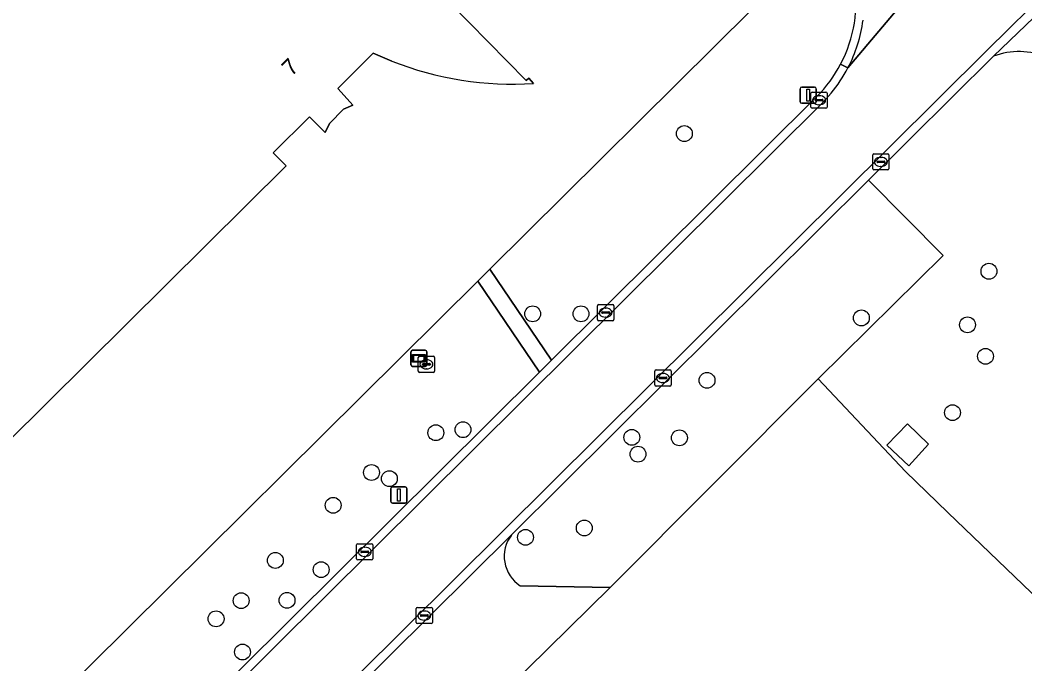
# Model space of a CAD drawing. Extents: x 155018 to 156648, y 383979 to 385733.
# Drawn here: x 155868.9 to 155930.9, y 385274.8 to 385314.5 of the extents above; entities that cross this region are included whole.
import ezdxf

# ---------------------------------------------------------------- set-up
doc = ezdxf.new("R2010")
doc.units = 0
for name, color, linetype in [('IMGEO_Berm_groen', 7, 'Continuous'), ('IMGEO_Boom', 7, 'Continuous'), ('IMGEO_Brandkraan', 7, 'Continuous'), ('IMGEO_Erf', 7, 'Continuous'), ('IMGEO_Fietspad_gesloten', 7, 'Continuous'), ('IMGEO_Groenvoorziening', 7, 'Continuous'), ('IMGEO_Hek', 7, 'Continuous'), ('IMGEO_Kolk', 7, 'Continuous'), ('IMGEO_Lage_trafo', 7, 'Continuous'), ('IMGEO_Lichtmast', 7, 'Continuous'), ('IMGEO_Loofbos', 7, 'Continuous'), ('IMGEO_Pand', 7, 'Continuous'), ('IMGEO_Pand_nummerreeks', 7, 'Continuous'), ('IMGEO_Rijbaan_lokaal_gesloten', 7, 'Continuous'), ('IMGEO_Rijbaan_lokaal_open', 7, 'Continuous'), ('IMGEO_Verklikker', 7, 'Continuous'), ('IMGEO_Voetpad_open', 7, 'Continuous')]:
    doc.layers.add(name, color=color, linetype=linetype)

msp = doc.modelspace()

# ---------------------------------------------------------------- linework, layer by layer
at = {"layer": 'IMGEO_Berm_groen'}
msp.add_lwpolyline([(155891.67, 385347.879), (155885.966, 385343.477), (155914.046, 385315.187), (155897.894, 385299.182), (155901.701, 385293.558), (155918.092, 385309.832)], dxfattribs=at)
msp.add_lwpolyline([(155900.97, 385292.832), (155897.155, 385298.449), (155870.793, 385272.327), (155876.308, 385268.347)], close=True, dxfattribs=at)
for centre, radius, start, end in [((155912.245, 385315.668), 8.261, 332.26029, 46.04895), ((155912.27, 385315.647), 8.229, 315.03647, 332.30878)]:
    msp.add_arc(centre, radius, start, end, dxfattribs=at)
at = {"layer": 'IMGEO_Boom'}
for centre in [(155909.911, 385307.545), (155928.71, 385299.051), (155900.545, 385296.42), (155903.527, 385296.425), (155920.838, 385296.172), (155927.385, 385295.748), (155928.495, 385293.802), (155911.31, 385292.322), (155926.462, 385290.328), (155894.57, 385289.088), (155896.244, 385289.274), (155906.668, 385288.802), (155909.604, 385288.773), (155907.045, 385287.766), (155890.599, 385286.638), (155891.701, 385286.254), (155888.229, 385284.612), (155903.73, 385283.21), (155900.104, 385282.634), (155884.662, 385281.21), (155887.485, 385280.64), (155882.549, 385278.729), (155885.383, 385278.748), (155881.001, 385277.605), (155882.636, 385275.558)]:
    msp.add_circle(centre, 0.489, dxfattribs=at)
at = {"layer": 'IMGEO_Brandkraan'}
for p, q in [((155893.485, 385292.884), (155893.485, 385293.736)), ((155893.56, 385293.81), (155894.412, 385293.81)), ((155894.486, 385293.736), (155894.486, 385292.884)), ((155893.744, 385293.304), (155893.744, 385293.316)), ((155894.182, 385293.267), (155893.784, 385293.267)), ((155893.787, 385293.353), (155894.185, 385293.353)), ((155893.973, 385293.59), (155893.998, 385293.59)), ((155894.228, 385293.316), (155894.228, 385293.304)), ((155894.412, 385292.81), (155893.56, 385292.81)), ((155893.996, 385293.03), (155893.971, 385293.03))]:
    msp.add_line(p, q, dxfattribs=at)
for points in [[(155893.485, 385292.884), (155893.485, 385293.736)], [(155893.56, 385293.81), (155894.412, 385293.81)], [(155894.486, 385293.736), (155894.486, 385292.884)], [(155894.412, 385292.81), (155893.56, 385292.81)]]:
    msp.add_lwpolyline(points, dxfattribs=at)
for centre, radius, start, end in [((155893.562, 385293.734), 0.0765, 91.55205, 178.44795), ((155893.562, 385293.734), 0.0765, 91.55205, 178.44795), ((155894.41, 385293.734), 0.0765, 1.55205, 88.44795), ((155894.41, 385293.734), 0.0765, 1.55205, 88.44795), ((155893.784, 385293.313), 0.0403, 85.87752, 175.75265), ((155893.781, 385293.303), 0.0366, 178.93798, 274.71019), ((155894.185, 385293.31), 0.043, 264.86636, 352.45326), ((155894.189, 385293.315), 0.0386, 1.73085, 96.63898), ((155893.562, 385292.886), 0.0765, 181.55205, 268.44795), ((155893.562, 385292.886), 0.0765, 181.55205, 268.44795), ((155894.41, 385292.886), 0.0765, 271.55205, 358.44795), ((155894.41, 385292.886), 0.0765, 271.55205, 358.44795)]:
    msp.add_arc(centre, radius, start, end, dxfattribs=at)
for centre, major_axis, ratio, start_param, end_param in [((155893.972, 385293.31), (-0.387, 0.002), 0.722429, 4.712389, 7.853982), ((155893.997, 385293.31), (-0.39, 0.002), 0.717154, 1.570796, 4.712389)]:
    msp.add_ellipse(centre, major_axis=major_axis, ratio=ratio, start_param=start_param, end_param=end_param, dxfattribs=at)
at = {"layer": 'IMGEO_Erf'}
for points in [[(155861.165, 385261.968), (155860.755, 385262.381), (155865.212, 385266.797), (155870.793, 385272.327), (155897.155, 385298.449), (155897.894, 385299.182), (155914.046, 385315.187), (155885.966, 385343.477), (155880.409, 385349.18), (155873.975, 385355.388), (155872.155, 385357.19), (155870.096, 385359.229), (155865.833, 385363.489), (155863.603, 385365.707), (155855.312, 385373.951), (155853.209, 385376.042), (155848.924, 385380.31), (155846.739, 385382.481), (155843.967, 385385.235), (155835.012, 385394.209), (155830.134, 385389.318), (155795.898, 385354.855), (155791.664, 385350.534), (155766.166, 385324.695)], [(155829.211, 385301.492), (155866.976, 385338.906), (155870.527, 385342.425), (155872.068, 385340.871), (155883.619, 385329.229), (155882.806, 385328.428), (155895.456, 385315.588), (155900.15, 385310.824), (155900.306, 385310.964), (155900.6, 385310.636)], [(155891.848, 385312.016), (155890.693, 385312.514), (155888.509, 385310.323), (155889.282, 385309.474), (155889.446, 385309.294), (155888.867, 385309.054), (155887.997, 385308.176), (155887.741, 385307.613), (155887.572, 385307.782), (155886.771, 385308.58), (155884.525, 385306.355), (155885.32, 385305.552), (155855.791, 385276.316), (155854.942, 385275.475), (155851.426, 385279.03), (155829.211, 385301.492)], [(155937.027, 385273.762), (155926.169, 385284.177), (155923.57, 385286.692), (155918.177, 385292.409), (155905.329, 385279.54), (155893.819, 385268.235)]]:
    msp.add_lwpolyline(points, dxfattribs=at)
msp.add_arc((155899.318, 385330.95), 20.354, 248.46832, 273.61063, dxfattribs=at)
at = {"layer": 'IMGEO_Fietspad_gesloten'}
msp.add_lwpolyline([(155963.643, 385293.451), (155956.229, 385298.245), (155953.837, 385300.2), (155935.546, 385314.208), (155932.981, 385316.172), (155928.991, 385312.317)], dxfattribs=at)
msp.add_arc((155930.551, 385308.288), 4.32, 66.03998, 111.15975, dxfattribs=at)
at = {"layer": 'IMGEO_Groenvoorziening'}
msp.add_lwpolyline([(155899.778, 385279.645), (155905.329, 385279.54), (155918.177, 385292.409), (155925.879, 385300.022), (155921.285, 385304.669), (155899.232, 385282.779)], dxfattribs=at)
msp.add_arc((155900.958, 385281.465), 2.169, 142.72168, 237.04388, dxfattribs=at)
at = {"layer": 'IMGEO_Hek'}
for points in [[(155918.177, 385292.409), (155905.329, 385279.54)], [(155926.169, 385284.177), (155923.57, 385286.692), (155918.177, 385292.409)], [(155937.027, 385273.762), (155926.169, 385284.177)]]:
    msp.add_lwpolyline(points, dxfattribs=at)
at = {"layer": 'IMGEO_Kolk'}
for p, q in [((155917.725, 385309.178), (155917.725, 385310.03)), ((155917.8, 385310.104), (155918.652, 385310.104)), ((155918.213, 385309.884), (155918.238, 385309.884)), ((155918.726, 385310.03), (155918.726, 385309.178)), ((155917.984, 385309.598), (155917.984, 385309.61)), ((155918.422, 385309.561), (155918.024, 385309.561)), ((155918.027, 385309.647), (155918.425, 385309.647)), ((155918.236, 385309.324), (155918.211, 385309.324)), ((155918.468, 385309.61), (155918.468, 385309.598)), ((155918.652, 385309.104), (155917.8, 385309.104)), ((155921.539, 385305.373), (155921.539, 385306.225)), ((155921.614, 385306.299), (155922.466, 385306.299)), ((155922.54, 385306.225), (155922.54, 385305.373)), ((155921.798, 385305.793), (155921.798, 385305.805)), ((155922.236, 385305.756), (155921.838, 385305.756)), ((155921.841, 385305.842), (155922.239, 385305.842)), ((155922.05, 385305.519), (155922.025, 385305.519)), ((155922.027, 385306.079), (155922.052, 385306.079)), ((155922.282, 385305.805), (155922.282, 385305.793)), ((155922.466, 385305.299), (155921.614, 385305.299)), ((155904.549, 385296.073), (155904.549, 385296.925)), ((155904.624, 385296.999), (155905.476, 385296.999)), ((155905.55, 385296.925), (155905.55, 385296.073)), ((155904.808, 385296.493), (155904.808, 385296.505)), ((155905.246, 385296.456), (155904.848, 385296.456)), ((155904.851, 385296.542), (155905.249, 385296.542)), ((155905.06, 385296.219), (155905.035, 385296.219)), ((155905.037, 385296.779), (155905.062, 385296.779)), ((155905.292, 385296.505), (155905.292, 385296.493)), ((155905.476, 385295.999), (155904.624, 385295.999)), ((155908.085, 385292.039), (155908.085, 385292.891)), ((155908.16, 385292.965), (155909.012, 385292.965)), ((155908.344, 385292.459), (155908.344, 385292.471)), ((155908.387, 385292.508), (155908.785, 385292.508)), ((155908.573, 385292.745), (155908.598, 385292.745)), ((155908.828, 385292.471), (155908.828, 385292.459)), ((155909.086, 385292.891), (155909.086, 385292.039)), ((155909.012, 385291.965), (155908.16, 385291.965)), ((155908.782, 385292.422), (155908.384, 385292.422)), ((155908.596, 385292.185), (155908.571, 385292.185)), ((155889.676, 385281.316), (155889.676, 385282.168)), ((155889.751, 385282.242), (155890.603, 385282.242)), ((155890.164, 385282.022), (155890.189, 385282.022)), ((155890.677, 385282.168), (155890.677, 385281.316)), ((155889.935, 385281.736), (155889.935, 385281.748)), ((155890.373, 385281.699), (155889.975, 385281.699)), ((155889.978, 385281.785), (155890.376, 385281.785)), ((155890.187, 385281.462), (155890.162, 385281.462)), ((155890.419, 385281.748), (155890.419, 385281.736)), ((155890.603, 385281.242), (155889.751, 385281.242)), ((155893.355, 385277.384), (155893.355, 385278.236)), ((155893.43, 385278.31), (155894.282, 385278.31)), ((155894.356, 385278.236), (155894.356, 385277.384)), ((155893.614, 385277.804), (155893.614, 385277.816)), ((155894.052, 385277.767), (155893.654, 385277.767)), ((155893.657, 385277.853), (155894.055, 385277.853)), ((155893.843, 385278.09), (155893.868, 385278.09)), ((155894.098, 385277.816), (155894.098, 385277.804)), ((155894.282, 385277.31), (155893.43, 385277.31)), ((155893.866, 385277.53), (155893.841, 385277.53))]:
    msp.add_line(p, q, dxfattribs=at)
for points in [[(155917.725, 385309.178), (155917.725, 385310.03)], [(155917.8, 385310.104), (155918.652, 385310.104)], [(155918.726, 385310.03), (155918.726, 385309.178)], [(155918.652, 385309.104), (155917.8, 385309.104)], [(155921.539, 385305.373), (155921.539, 385306.225)], [(155921.614, 385306.299), (155922.466, 385306.299)], [(155922.54, 385306.225), (155922.54, 385305.373)], [(155922.466, 385305.299), (155921.614, 385305.299)], [(155904.549, 385296.073), (155904.549, 385296.925)], [(155904.624, 385296.999), (155905.476, 385296.999)], [(155905.55, 385296.925), (155905.55, 385296.073)], [(155905.476, 385295.999), (155904.624, 385295.999)], [(155908.085, 385292.039), (155908.085, 385292.891)], [(155908.16, 385292.965), (155909.012, 385292.965)], [(155909.086, 385292.891), (155909.086, 385292.039)], [(155909.012, 385291.965), (155908.16, 385291.965)], [(155889.676, 385281.316), (155889.676, 385282.168)], [(155889.751, 385282.242), (155890.603, 385282.242)], [(155890.677, 385282.168), (155890.677, 385281.316)], [(155890.603, 385281.242), (155889.751, 385281.242)], [(155893.355, 385277.384), (155893.355, 385278.236)], [(155893.43, 385278.31), (155894.282, 385278.31)], [(155894.356, 385278.236), (155894.356, 385277.384)], [(155894.282, 385277.31), (155893.43, 385277.31)]]:
    msp.add_lwpolyline(points, dxfattribs=at)
for centre, radius, start, end in [((155917.802, 385310.028), 0.0765, 91.55205, 178.44795), ((155917.802, 385310.028), 0.0765, 91.55205, 178.44795), ((155918.65, 385310.028), 0.0765, 1.55205, 88.44795), ((155918.65, 385310.028), 0.0765, 1.55205, 88.44795), ((155918.024, 385309.607), 0.0403, 85.87752, 175.75265), ((155918.021, 385309.597), 0.0366, 178.93798, 274.71019), ((155918.425, 385309.604), 0.043, 264.86636, 352.45326), ((155918.429, 385309.609), 0.0386, 1.73085, 96.63898), ((155917.802, 385309.18), 0.0765, 181.55205, 268.44795), ((155917.802, 385309.18), 0.0765, 181.55205, 268.44795), ((155918.65, 385309.18), 0.0765, 271.55205, 358.44795), ((155918.65, 385309.18), 0.0765, 271.55205, 358.44795), ((155921.616, 385306.223), 0.0765, 91.55205, 178.44795), ((155921.616, 385306.223), 0.0765, 91.55205, 178.44795), ((155922.464, 385306.223), 0.0765, 1.55205, 88.44795), ((155922.464, 385306.223), 0.0765, 1.55205, 88.44795), ((155921.838, 385305.802), 0.0403, 85.87752, 175.75265), ((155921.835, 385305.792), 0.0366, 178.93798, 274.71019), ((155922.239, 385305.799), 0.043, 264.86636, 352.45326), ((155922.243, 385305.804), 0.0386, 1.73085, 96.63898), ((155921.616, 385305.375), 0.0765, 181.55205, 268.44795), ((155921.616, 385305.375), 0.0765, 181.55205, 268.44795), ((155922.464, 385305.375), 0.0765, 271.55205, 358.44795), ((155922.464, 385305.375), 0.0765, 271.55205, 358.44795), ((155904.626, 385296.923), 0.0765, 91.55205, 178.44795), ((155904.626, 385296.923), 0.0765, 91.55205, 178.44795), ((155905.474, 385296.923), 0.0765, 1.55205, 88.44795), ((155905.474, 385296.923), 0.0765, 1.55205, 88.44795), ((155904.848, 385296.502), 0.0403, 85.87752, 175.75265), ((155904.845, 385296.492), 0.0366, 178.93798, 274.71019), ((155905.249, 385296.499), 0.043, 264.86636, 352.45326), ((155905.253, 385296.504), 0.0386, 1.73085, 96.63898), ((155904.626, 385296.075), 0.0765, 181.55205, 268.44795), ((155904.626, 385296.075), 0.0765, 181.55205, 268.44795), ((155905.474, 385296.075), 0.0765, 271.55205, 358.44795), ((155905.474, 385296.075), 0.0765, 271.55205, 358.44795), ((155908.162, 385292.889), 0.0765, 91.55205, 178.44795), ((155908.162, 385292.889), 0.0765, 91.55205, 178.44795), ((155908.384, 385292.468), 0.0403, 85.87752, 175.75265), ((155908.381, 385292.458), 0.0366, 178.93798, 274.71019), ((155908.785, 385292.465), 0.043, 264.86636, 352.45326), ((155908.789, 385292.47), 0.0386, 1.73085, 96.63898), ((155909.01, 385292.889), 0.0765, 1.55205, 88.44795), ((155909.01, 385292.889), 0.0765, 1.55205, 88.44795), ((155908.162, 385292.041), 0.0765, 181.55205, 268.44795), ((155908.162, 385292.041), 0.0765, 181.55205, 268.44795), ((155909.01, 385292.041), 0.0765, 271.55205, 358.44795), ((155909.01, 385292.041), 0.0765, 271.55205, 358.44795), ((155889.753, 385282.166), 0.0765, 91.55205, 178.44795), ((155889.753, 385282.166), 0.0765, 91.55205, 178.44795), ((155890.601, 385282.166), 0.0765, 1.55205, 88.44795), ((155890.601, 385282.166), 0.0765, 1.55205, 88.44795), ((155889.753, 385281.318), 0.0765, 181.55205, 268.44795), ((155889.753, 385281.318), 0.0765, 181.55205, 268.44795), ((155889.975, 385281.745), 0.0403, 85.87752, 175.75265), ((155889.972, 385281.735), 0.0366, 178.93798, 274.71019), ((155890.376, 385281.742), 0.043, 264.86636, 352.45326), ((155890.38, 385281.747), 0.0386, 1.73085, 96.63898), ((155890.601, 385281.318), 0.0765, 271.55205, 358.44795), ((155890.601, 385281.318), 0.0765, 271.55205, 358.44795), ((155893.432, 385278.234), 0.0765, 91.55205, 178.44795), ((155893.432, 385278.234), 0.0765, 91.55205, 178.44795), ((155894.28, 385278.234), 0.0765, 1.55205, 88.44795), ((155894.28, 385278.234), 0.0765, 1.55205, 88.44795), ((155893.654, 385277.813), 0.0403, 85.87752, 175.75265), ((155893.651, 385277.803), 0.0366, 178.93798, 274.71019), ((155894.055, 385277.81), 0.043, 264.86636, 352.45326), ((155894.059, 385277.815), 0.0386, 1.73085, 96.63898), ((155893.432, 385277.386), 0.0765, 181.55205, 268.44795), ((155893.432, 385277.386), 0.0765, 181.55205, 268.44795), ((155894.28, 385277.386), 0.0765, 271.55205, 358.44795), ((155894.28, 385277.386), 0.0765, 271.55205, 358.44795)]:
    msp.add_arc(centre, radius, start, end, dxfattribs=at)
for centre, major_axis, ratio, start_param, end_param in [((155918.212, 385309.604), (-0.387, 0.002), 0.722429, 4.712389, 7.853982), ((155918.237, 385309.604), (-0.39, 0.002), 0.717154, 1.570796, 4.712389), ((155922.026, 385305.799), (-0.387, 0.002), 0.722429, 4.712389, 7.853982), ((155922.051, 385305.799), (-0.39, 0.002), 0.717154, 1.570796, 4.712389), ((155905.036, 385296.499), (-0.387, 0.002), 0.722429, 4.712389, 7.853982), ((155905.061, 385296.499), (-0.39, 0.002), 0.717154, 1.570796, 4.712389), ((155908.572, 385292.465), (-0.387, 0.002), 0.722429, 4.712389, 7.853982), ((155908.597, 385292.465), (-0.39, 0.002), 0.717154, 1.570796, 4.712389), ((155890.163, 385281.742), (-0.387, 0.002), 0.722429, 4.712389, 7.853982), ((155890.188, 385281.742), (-0.39, 0.002), 0.717154, 1.570796, 4.712389), ((155893.842, 385277.81), (-0.387, 0.002), 0.722429, 4.712389, 7.853982), ((155893.867, 385277.81), (-0.39, 0.002), 0.717154, 1.570796, 4.712389)]:
    msp.add_ellipse(centre, major_axis=major_axis, ratio=ratio, start_param=start_param, end_param=end_param, dxfattribs=at)
at = {"layer": 'IMGEO_Lage_trafo'}
msp.add_lwpolyline([(155923.763, 385287.043), (155924.985, 385288.385), (155923.689, 385289.645), (155922.401, 385288.313)], close=True, dxfattribs=at)
at = {"layer": 'IMGEO_Lichtmast'}
for p, q in [((155917.055, 385309.512), (155917.055, 385310.312)), ((155917.055, 385310.312), (155917.055, 385309.512)), ((155917.155, 385310.412), (155917.945, 385310.412)), ((155917.945, 385310.412), (155917.155, 385310.412)), ((155918.045, 385310.312), (155918.045, 385309.512)), ((155918.045, 385309.512), (155918.045, 385310.312)), ((155917.945, 385309.412), (155917.155, 385309.412)), ((155917.155, 385309.412), (155917.945, 385309.412)), ((155891.787, 385284.845), (155891.787, 385285.645)), ((155891.787, 385285.645), (155891.787, 385284.845)), ((155891.887, 385285.745), (155892.677, 385285.745)), ((155892.677, 385285.745), (155891.887, 385285.745)), ((155892.777, 385285.645), (155892.777, 385284.845)), ((155892.777, 385284.845), (155892.777, 385285.645)), ((155892.677, 385284.745), (155891.887, 385284.745)), ((155891.887, 385284.745), (155892.677, 385284.745))]:
    msp.add_line(p, q, dxfattribs=at)
for points in [[(155917.475, 385310.287), (155917.625, 385310.287), (155917.625, 385309.537), (155917.475, 385309.537), (155917.475, 385310.287)], [(155892.207, 385285.62), (155892.357, 385285.62), (155892.357, 385284.87), (155892.207, 385284.87), (155892.207, 385285.62)]]:
    msp.add_lwpolyline(points, dxfattribs=at)
for centre, start, end in [((155917.155, 385310.312), 90, 180), ((155917.155, 385310.312), 90, 180), ((155917.945, 385310.312), 0, 90), ((155917.945, 385310.312), 360, 90), ((155917.155, 385309.512), 180, 270), ((155917.155, 385309.512), 180, 270), ((155917.945, 385309.512), 270, 0), ((155917.945, 385309.512), 270, 0), ((155891.887, 385285.645), 90, 180), ((155891.887, 385285.645), 90, 180), ((155892.677, 385285.645), 0, 90), ((155892.677, 385285.645), 360, 90), ((155891.887, 385284.845), 180, 270), ((155891.887, 385284.845), 180, 270), ((155892.677, 385284.845), 270, 0), ((155892.677, 385284.845), 270, 0)]:
    msp.add_arc(centre, 0.1, start, end, dxfattribs=at)
at = {"layer": 'IMGEO_Loofbos'}
msp.add_lwpolyline([(155928.991, 385312.317), (155921.285, 385304.669), (155925.879, 385300.022), (155918.177, 385292.409), (155923.57, 385286.692), (155926.169, 385284.177), (155937.027, 385273.762), (155945.858, 385265.292), (155946.814, 385266.688)], dxfattribs=at)
msp.add_lwpolyline([(155923.763, 385287.043), (155922.401, 385288.313), (155923.689, 385289.645), (155924.985, 385288.385)], close=True, dxfattribs=at)
msp.add_arc((155930.551, 385308.288), 4.32, 66.03998, 111.15975, dxfattribs=at)
at = {"layer": 'IMGEO_Pand'}
for points in [[(155900.6, 385310.636), (155900.306, 385310.964), (155900.15, 385310.824), (155895.456, 385315.588), (155882.806, 385328.428), (155883.619, 385329.229), (155872.068, 385340.871), (155870.527, 385342.425), (155866.976, 385338.906)], [(155855.791, 385276.316), (155885.32, 385305.552), (155884.525, 385306.355), (155886.771, 385308.58), (155887.572, 385307.782), (155887.741, 385307.613), (155887.997, 385308.176), (155888.867, 385309.054), (155889.446, 385309.294), (155889.282, 385309.474), (155888.509, 385310.323), (155890.693, 385312.514), (155891.848, 385312.016)]]:
    msp.add_lwpolyline(points, dxfattribs=at)
msp.add_arc((155899.318, 385330.95), 20.354, 248.46832, 273.61063, dxfattribs=at)
at = {"layer": 'IMGEO_Rijbaan_lokaal_gesloten'}
for points in [[(155930.931, 385324.528), (155920.007, 385311.595)], [(155920.007, 385311.595), (155930.931, 385324.528)], [(155782.23, 385166.644), (155781.871, 385167.06), (155928.611, 385312.69), (155932.53, 385316.573), (155938.093, 385322.175)], [(155918.973, 385310.039), (155918.452, 385309.471), (155779.843, 385171.879), (155778.915, 385170.968), (155778.004, 385170.042), (155777.109, 385169.098), (155776.232, 385168.14), (155774.529, 385166.175), (155774.146, 385166.575)]]:
    msp.add_lwpolyline(points, dxfattribs=at)
for centre, radius, start, end in [((155912.155, 385315.692), 8.857, 332.44808, 352.56769), ((155912.109, 385315.722), 8.912, 320.37831, 332.41168)]:
    msp.add_arc(centre, radius, start, end, dxfattribs=at)
at = {"layer": 'IMGEO_Rijbaan_lokaal_open'}
msp.add_lwpolyline([(155889.184, 385272.805), (155899.232, 385282.779), (155921.285, 385304.669), (155928.991, 385312.317), (155932.981, 385316.172), (155938.46, 385321.812), (155938.093, 385322.175), (155932.53, 385316.573), (155928.611, 385312.69), (155781.871, 385167.06), (155782.23, 385166.644), (155809.645, 385193.856), (155816.965, 385201.121), (155832.143, 385216.187), (155836.439, 385220.451), (155850.401, 385234.309), (155857.577, 385241.433)], close=True, dxfattribs=at)
for points in [[(155920.007, 385311.595), (155919.556, 385311.823)], [(155919.556, 385311.823), (155920.007, 385311.595)], [(155918.092, 385309.832), (155901.701, 385293.558), (155900.97, 385292.832), (155876.308, 385268.347), (155869.088, 385261.179), (155859.753, 385251.911), (155854.032, 385246.231), (155824.417, 385216.828), (155815.286, 385207.763), (155804.425, 385196.979), (155802.949, 385195.514), (155789.425, 385182.087), (155785.811, 385178.499), (155779.334, 385172.083)], [(155918.452, 385309.471), (155918.973, 385310.039)], [(155774.23, 385166.682), (155774.188, 385166.628), (155774.146, 385166.575), (155774.529, 385166.175), (155776.232, 385168.14), (155777.109, 385169.098), (155778.004, 385170.042), (155778.915, 385170.968), (155779.843, 385171.879), (155918.452, 385309.471)], [(155899.232, 385282.779), (155889.184, 385272.805)], [(155892.608, 385272.544), (155893.846, 385271.323), (155893.819, 385268.235), (155905.329, 385279.54)], [(155905.329, 385279.54), (155899.778, 385279.645)]]:
    msp.add_lwpolyline(points, dxfattribs=at)
for centre, radius, start, end in [((155912.245, 385315.668), 8.261, 332.26029, 46.04895), ((155912.155, 385315.692), 8.857, 332.44808, 352.56769), ((155912.27, 385315.647), 8.229, 315.03647, 332.30878), ((155912.109, 385315.722), 8.912, 320.37831, 332.41168), ((155900.958, 385281.465), 2.169, 142.72168, 237.04388)]:
    msp.add_arc(centre, radius, start, end, dxfattribs=at)
at = {"layer": 'IMGEO_Verklikker'}
for p, q in [((155893.025, 385293.277), (155893.025, 385294.077)), ((155893.025, 385294.077), (155893.025, 385293.277)), ((155893.125, 385294.177), (155893.915, 385294.177)), ((155893.915, 385294.177), (155893.125, 385294.177)), ((155894.015, 385294.077), (155894.015, 385293.277)), ((155894.015, 385293.277), (155894.015, 385294.077)), ((155893.915, 385293.177), (155893.125, 385293.177)), ((155893.125, 385293.177), (155893.915, 385293.177))]:
    msp.add_line(p, q, dxfattribs=at)
for points in [[(155893.126, 385293.909), (155893.914, 385293.909), (155893.914, 385293.445), (155893.126, 385293.445), (155893.126, 385293.909)], [(155893.191, 385293.844), (155893.191, 385293.51), (155893.849, 385293.51), (155893.849, 385293.844), (155893.191, 385293.844)]]:
    msp.add_lwpolyline(points, dxfattribs=at)
for centre, start, end in [((155893.125, 385294.077), 90, 180), ((155893.125, 385294.077), 90, 180), ((155893.915, 385294.077), 0, 90), ((155893.915, 385294.077), 360, 90), ((155893.125, 385293.277), 180, 270), ((155893.125, 385293.277), 180, 270), ((155893.915, 385293.277), 270, 0), ((155893.915, 385293.277), 270, 0)]:
    msp.add_arc(centre, 0.1, start, end, dxfattribs=at)
at = {"layer": 'IMGEO_Voetpad_open'}
msp.add_lwpolyline([(155901.701, 385293.558), (155897.894, 385299.182), (155897.155, 385298.449), (155900.97, 385292.832)], close=True, dxfattribs=at)

# ---------------------------------------------------------------- texts
at = {"layer": 'IMGEO_Pand_nummerreeks'}
msp.add_text('7', height=1, rotation=45.0823, dxfattribs=at).set_placement((155885.661, 385311.036))

doc.saveas('drawing.dxf')
